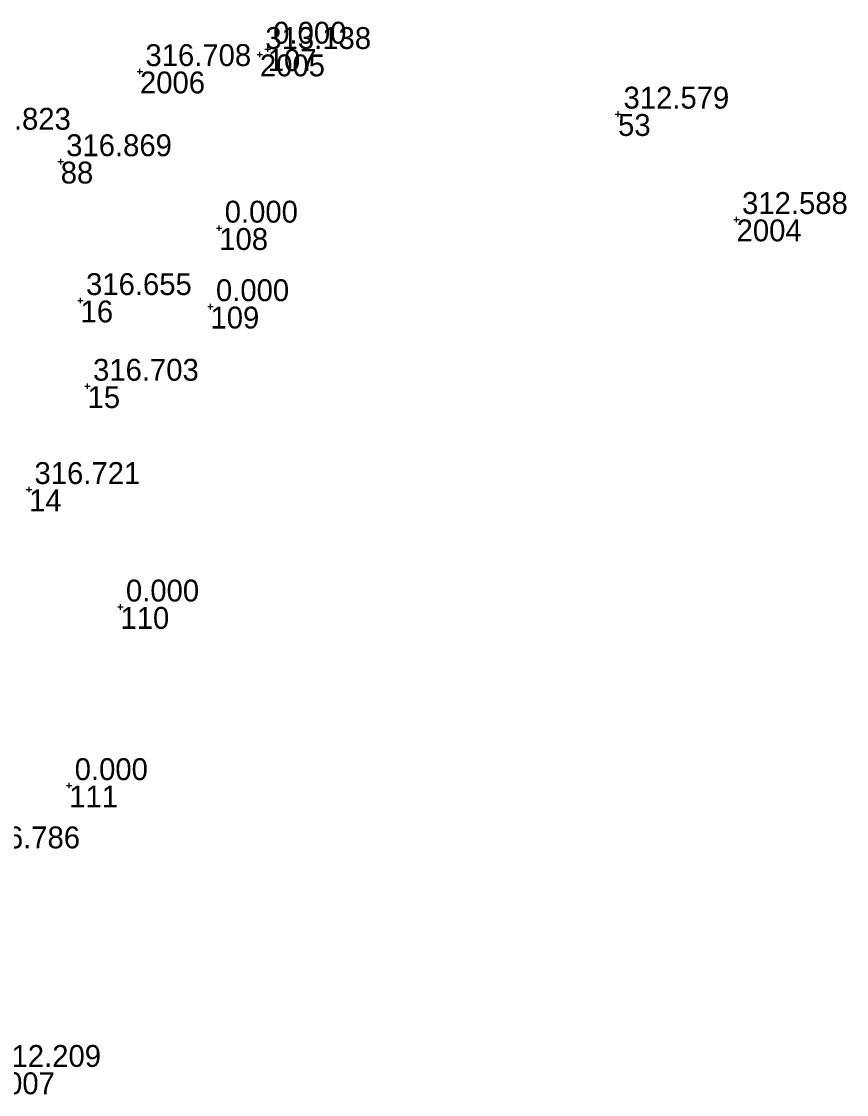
# Model space of a CAD drawing. Extents: x -829398 to -819400, y -1074439 to -1067977.
# Drawn here: x -820652.3 to -820607, y -1069521.7 to -1069462.8 of the extents above; entities that cross this region are included whole.
import ezdxf

# ---------------------------------------------------------------- set-up
doc = ezdxf.new("R2010")
doc.units = 0
for name, color, linetype in [('Vrstva 60', 7, 'Continuous'), ('Vrstva 61', 7, 'Continuous'), ('Čísla bodů_doměření_2012', 7, 'Continuous')]:
    doc.layers.add(name, color=color, linetype=linetype)

# ---------------------------------------------------------------- blocks, each defined once
blk = doc.blocks.new('BOD')
at = {"layer": 'Čísla bodů_doměření_2012'}
for p, q in [((-0.15, 0), (0.15, 0)), ((0, -0.15), (0, 0.15))]:
    blk.add_line(p, q, dxfattribs=at)

msp = doc.modelspace()

# ---------------------------------------------------------------- block references
at = {"layer": 'Vrstva 60'}
for p in [(-820639.231, -1069464.643), (-820639.231, -1069464.643), (-820638.8, -1069464.35), (-820645.81, -1069465.579), (-820645.81, -1069465.579), (-820619.58, -1069467.913), (-820619.58, -1069467.913), (-820650.158, -1069470.524), (-820650.158, -1069470.524), (-820641.46, -1069474.17), (-820613.076, -1069473.696), (-820613.076, -1069473.696), (-820649.067, -1069478.144), (-820649.067, -1069478.144), (-820641.94, -1069478.48), (-820648.683, -1069482.845), (-820648.683, -1069482.845), (-820651.895, -1069488.513), (-820651.895, -1069488.513), (-820646.88, -1069494.96), (-820649.69, -1069504.76)]:
    msp.add_blockref('BOD', p, dxfattribs=at)

# ---------------------------------------------------------------- texts
for s, p in [('2005', (-820639.231, -1069465.843)), ('107', (-820638.8, -1069465.55)), ('2006', (-820645.81, -1069466.779)), ('53', (-820619.58, -1069469.113)), ('88', (-820650.158, -1069471.724)), ('2004', (-820613.076, -1069474.896)), ('108', (-820641.46, -1069475.37)), ('16', (-820649.067, -1069479.344)), ('109', (-820641.94, -1069479.68)), ('15', (-820648.683, -1069484.045)), ('14', (-820651.895, -1069489.713)), ('110', (-820646.88, -1069496.16)), ('111', (-820649.69, -1069505.96)), ('2007', (-820654.047, -1069521.697))]:
    msp.add_text(s, height=1.2, dxfattribs=at).set_placement(p)
at = {"layer": 'Vrstva 61'}
for s, p in [('0.000', (-820638.5, -1069464.05)), ('313.138', (-820638.931, -1069464.343)), ('316.708', (-820645.51, -1069465.279)), ('312.579', (-820619.28, -1069467.613)), ('316.823', (-820655.403, -1069468.772)), ('316.869', (-820649.858, -1069470.224)), ('312.588', (-820612.776, -1069473.396)), ('0.000', (-820641.16, -1069473.87)), ('316.655', (-820648.767, -1069477.844)), ('0.000', (-820641.64, -1069478.18)), ('316.703', (-820648.383, -1069482.545)), ('316.721', (-820651.595, -1069488.213)), ('0.000', (-820646.58, -1069494.66)), ('0.000', (-820649.39, -1069504.46)), ('316.786', (-820654.897, -1069508.204)), ('312.209', (-820653.747, -1069520.197))]:
    msp.add_text(s, height=1.2, dxfattribs=at).set_placement(p)

doc.saveas('drawing.dxf')
